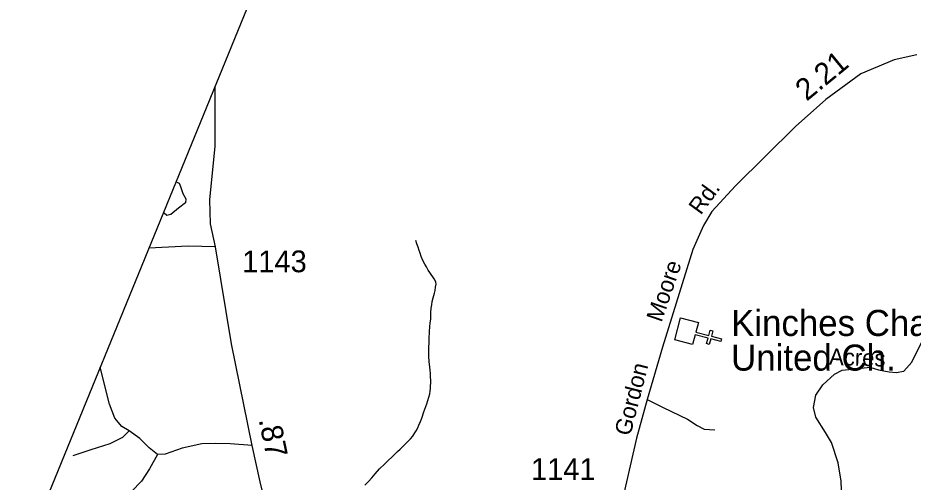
# Model space of a CAD drawing. Extents: x 2126262 to 2293712, y 749403 to 919119.
# Drawn here: x 2136344 to 2141497, y 853622 to 856291 of the extents above; entities that cross this region are included whole.
import ezdxf

# ---------------------------------------------------------------- set-up
doc = ezdxf.new("R2010")
doc.units = 0
for name, color, linetype in [('Exist Boundary Political CountyLine', 7, 'Continuous'), ('Exist Cultural Church CELL', 7, 'Continuous'), ('Exist Cultural Church Label', 7, 'Continuous'), ('Exist Hydrographic Misc Water Feature', 7, 'Continuous'), ('Exist Hydrographic Pond Under 1500 Sq Ft', 7, 'Continuous'), ('Exist Road Non-System Type 51', 7, 'Continuous'), ('Exist Road Non-System Type 51 Label', 7, 'Continuous'), ('Exist Road Secondary Mileage Hundredths English Label', 7, 'Continuous'), ('Exist Road Secondary Type 51 Attributed', 7, 'Continuous'), ('Exist Road Secondary Type 51 Label', 7, 'Continuous'), ('Exist Road Secondary Type 51 Number Label', 7, 'Continuous')]:
    doc.layers.add(name, color=color, linetype=linetype)

msp = doc.modelspace()

# ---------------------------------------------------------------- linework, layer by layer
at = {"layer": 'Exist Boundary Political CountyLine'}
msp.add_lwpolyline([(2133839.4, 827270.1), (2134339.4, 835334.3), (2134341.8, 841203.1), (2134508, 848637.7), (2140998.3, 864497.6)], dxfattribs=at)
at = {"layer": 'Exist Cultural Church CELL'}
msp.add_lwpolyline([(2140261.5, 854538.8), (2140247.1, 854483.7), (2140320.8, 854464.4), (2140328.9, 854495.4), (2140344.4, 854491.3), (2140336.2, 854460.4), (2140394.4, 854445.1), (2140390.4, 854429.6), (2140332.2, 854444.9), (2140324.1, 854413.9), (2140308.6, 854418), (2140316.7, 854448.9), (2140243.1, 854468.2), (2140228.3, 854412.5), (2140125.4, 854439.5), (2140158.5, 854565.8)], close=True, dxfattribs=at)
at = {"layer": 'Exist Hydrographic Misc Water Feature'}
msp.add_lwpolyline([(2138341.6, 853603.7), (2138361.5, 853624.7), (2138381.3, 853646.4), (2138401, 853668.9), (2138424.8, 853697.2), (2138454.3, 853725.2), (2138478.3, 853747.7), (2138496.2, 853765.4), (2138512, 853779.9), (2138529.8, 853797.6), (2138544, 853812), (2138557.7, 853824), (2138585.4, 853852.1), (2138603.2, 853870.6), (2138617.2, 853886.8), (2138628.8, 853904.5), (2138636.8, 853916.7), (2138646.7, 853934.6), (2138652.4, 853949.2), (2138662.5, 853971.1), (2138668.4, 853989.1), (2138679.9, 854024.9), (2138697.3, 854071.3), (2138709.2, 854109.6), (2138715, 854129.2), (2138716.8, 854145.5), (2138718.7, 854161.9), (2138720.3, 854205.3), (2138719.9, 854227.5), (2138719.9, 854245.5), (2138717.6, 854265.2), (2138713.3, 854299.8), (2138711.3, 854313.8), (2138709.2, 854345.8), (2138708.8, 854357.3), (2138710.5, 854401.6), (2138712.3, 854417.9), (2138712.1, 854445.8), (2138713.9, 854487.6), (2138715.6, 854513.8), (2138717.4, 854537.6), (2138721.1, 854558), (2138720.9, 854573.6), (2138720.9, 854597.4), (2138722.6, 854622), (2138726.4, 854641.6), (2138728.3, 854659.5), (2138734, 854681.6), (2138741.6, 854707.7), (2138745.7, 854724), (2138747.4, 854742), (2138751.5, 854760), (2138749.8, 854770.7), (2138747.8, 854778.1), (2138740.8, 854791.4), (2138733.2, 854802.2), (2138723, 854815.5), (2138714.6, 854828), (2138706.6, 854841.3), (2138696.3, 854859.5), (2138686.5, 854875.3), (2138674.2, 854896.9), (2138666, 854919.2), (2138659.8, 854937.4), (2138653.7, 854953.1), (2138647.3, 854972.9), (2138641.1, 854992.7), (2138635.2, 855010.9)], dxfattribs=at)
at = {"layer": 'Exist Hydrographic Pond Under 1500 Sq Ft'}
msp.add_lwpolyline([(2137259.2, 855347.3), (2137271.5, 855341.1), (2137279.2, 855321.1), (2137293.1, 855281), (2137310, 855250.2), (2137308.5, 855228.6), (2137268.4, 855196.3), (2137223.7, 855160.8), (2137202.2, 855154.6), (2137185.2, 855168.5)], dxfattribs=at)
at = {"layer": 'Exist Road Non-System Type 51'}
for points in [[(2137481.3, 854975.1), (2137323.9, 854979), (2137098.5, 854968)], [(2141019.1, 853275.4), (2141042.8, 853417.1), (2141058.1, 853482.7), (2141073.5, 853527.4), (2141084.6, 853576.2), (2141083.2, 853626.5), (2141066.5, 853732.6), (2141027.5, 853848.8), (2140992.6, 853907.4), (2140938.2, 853995.4), (2140924.2, 854051.2), (2140936.8, 854121), (2140977.2, 854181), (2141044.2, 854242.4), (2141088.8, 854264.8), (2141168.3, 854273.1), (2141247.3, 854282.1), (2141297.5, 854268.1), (2141358.9, 854255.6), (2141400.7, 854252.8), (2141444, 854259.7), (2141490, 854311.4), (2141566.7, 854466.3)], [(2136985, 853916.7), (2136943.2, 853941.8), (2136901.3, 853989.3), (2136870.6, 854070.3), (2136817.9, 854282.3)], [(2139965.5, 854096.6), (2140059.3, 854050.4), (2140197.8, 853983.2), (2140253.8, 853946.8), (2140294.4, 853927.1), (2140355.9, 853921.5)], [(2136985, 853916.7), (2136946, 853877.6), (2136873.4, 853841.3), (2136764.6, 853807.8), (2136661, 853772.2)], [(2137146.8, 853779.9), (2137099.4, 853819), (2137046.6, 853873), (2136985, 853916.7)], [(2137693.2, 853831.8), (2137565.2, 853841.3), (2137484.3, 853844.1), (2137403.4, 853841.3), (2137289.1, 853816.2), (2137191.4, 853782.7), (2137146.8, 853779.9)], [(2137146.8, 853779.9), (2137102.2, 853698.9), (2137054.7, 853626.4), (2136999, 853567.7), (2136920.9, 853517.5), (2136845.5, 853436.5), (2136773, 853333.2), (2136725.6, 853257.8), (2136686.5, 853218.7)]]:
    msp.add_lwpolyline(points, dxfattribs=at)
at = {"layer": 'Exist Road Secondary Type 51 Attributed'}
for points in [[(2141518.8, 856079.7), (2141388.8, 856050), (2141196.3, 855969), (2140995.5, 855821.1), (2140819.7, 855667.5), (2140475.2, 855325.5), (2140338.5, 855177.5), (2140291.1, 855096.6), (2140229.8, 854959.8), (2140055.4, 854397.2), (2139965.5, 854096.6), (2139904.8, 853875.1), (2139811.3, 853463.3), (2139727.6, 853069.7), (2139628.6, 852657.9), (2139612.6, 852595.8), (2139547, 852452), (2139487.1, 852344.5), (2139379, 852221), (2139256.2, 852119.1), (2138358.7, 851561.4), (2138071.4, 851367.3)], [(2138071.4, 851367.3), (2138099.5, 851472.9), (2138107.9, 851570.6), (2138110.7, 851710.2), (2138096.7, 851860.9), (2138066, 852141.5), (2138021.4, 852437.4), (2137954.4, 852716.6), (2137899.5, 852951.2), (2137875.6, 853060.7), (2137739.1, 853623.4), (2137693.2, 853831.8), (2137573.3, 854416.8), (2137481.3, 854975.1), (2137453.7, 855107.4), (2137448.1, 855244.2), (2137478.8, 855554.1), (2137479, 855897.8)]]:
    msp.add_lwpolyline(points, dxfattribs=at)

# ---------------------------------------------------------------- texts
at = {"layer": 'Exist Cultural Church Label'}
for s, p in [('Kinches Chapel', (2140449.4, 854462)), ('United Ch.', (2140449.4, 854262.8))]:
    msp.add_text(s, height=150, dxfattribs=at).set_placement(p)
at = {"layer": 'Exist Road Non-System Type 51 Label'}
msp.add_text('Acres', height=95, rotation=358.1452, dxfattribs=at).set_placement((2141012.5, 854296.5))
at = {"layer": 'Exist Road Secondary Mileage Hundredths English Label'}
for s, rotation, p in [('2.21', 39.3626, (2140884.4, 855808.9)), ('.87', 281.7635, (2137729.5, 853980.5))]:
    msp.add_text(s, height=125, rotation=rotation, dxfattribs=at).set_placement(p)
at = {"layer": 'Exist Road Secondary Type 51 Label'}
for s, rotation, p in [('Rd.', 53.8259, (2140274.9, 855153.5)), ('Moore', 70.9576, (2140048.9, 854536.5)), ('Gordon', 75.6828, (2139869, 853882.9))]:
    msp.add_text(s, height=95, rotation=rotation, dxfattribs=at).set_placement(p)
at = {"layer": 'Exist Road Secondary Type 51 Number Label'}
for s, p in [('1143', (2137635, 854828.6)), ('1141', (2139297.6, 853634.3))]:
    msp.add_text(s, height=125, dxfattribs=at).set_placement(p)

doc.saveas('drawing.dxf')
